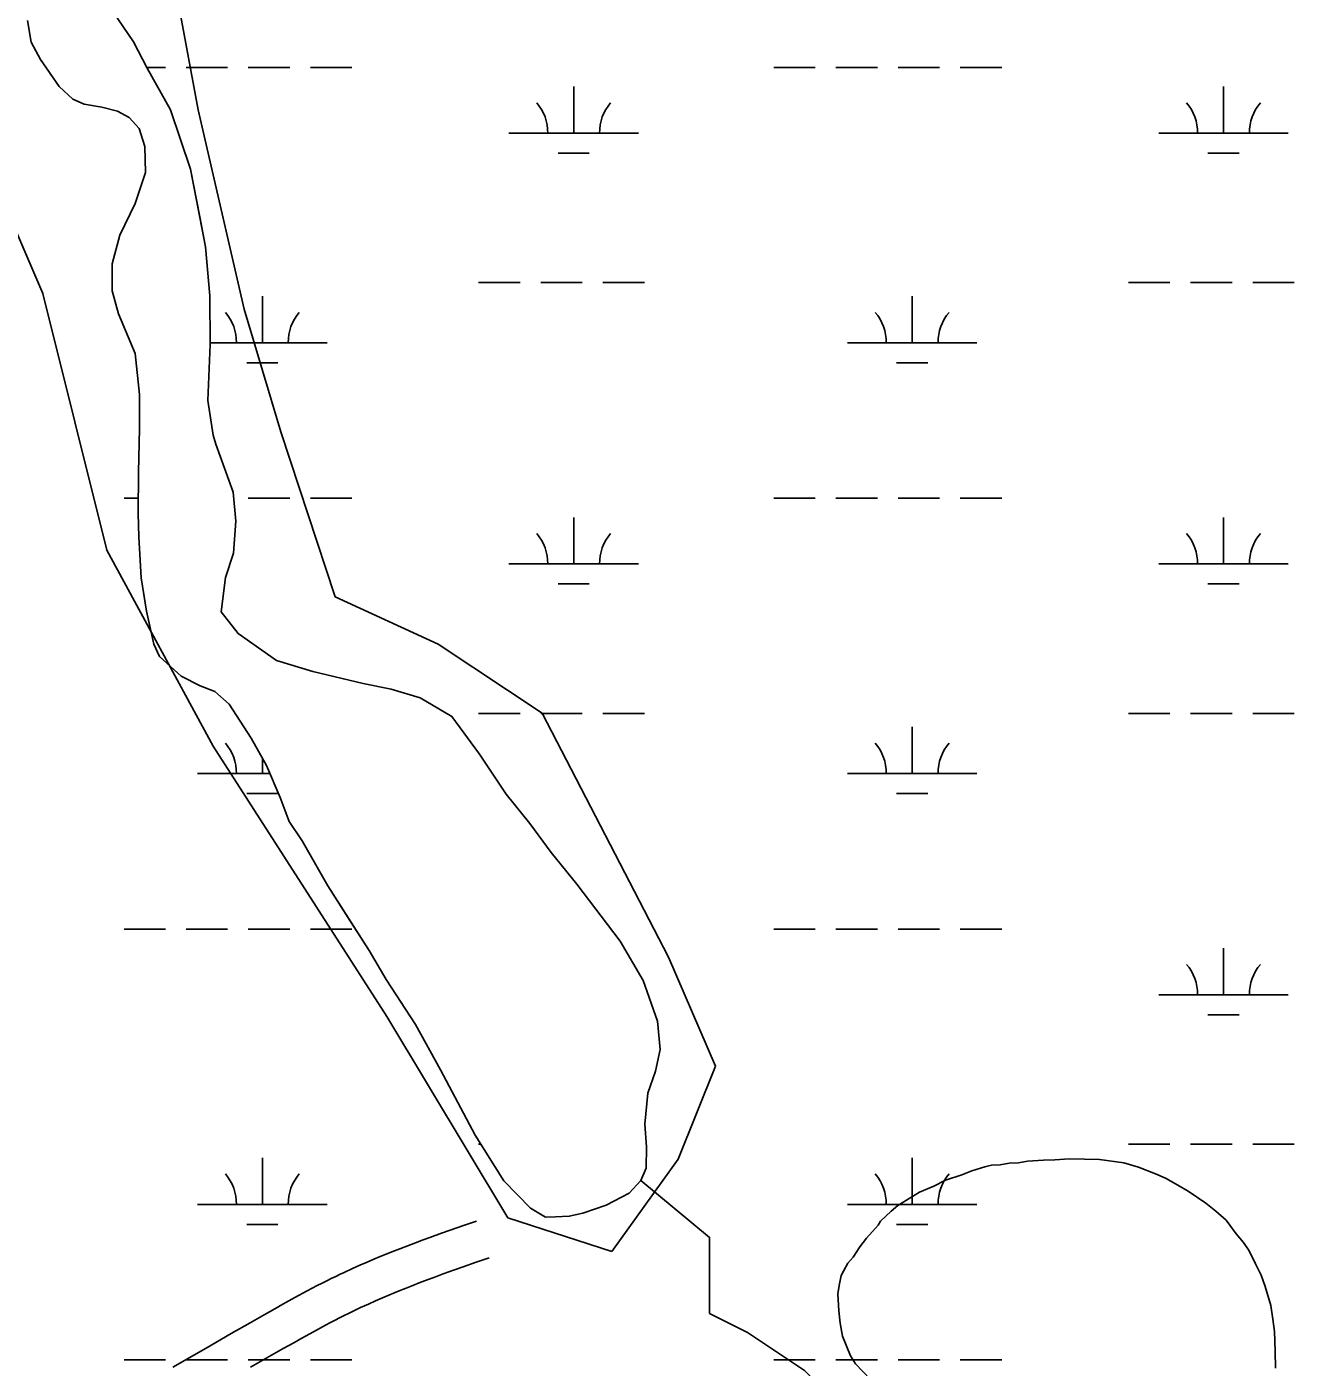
# Model space of a CAD drawing. Extents: x 3177185 to 3215018, y 812988 to 838321.
# Drawn here: x 3189536 to 3190515, y 823203 to 824238 of the extents above; entities that cross this region are included whole.
import ezdxf

# ---------------------------------------------------------------- set-up
doc = ezdxf.new("R2010")
doc.units = 0
for name, color, linetype in [('V-ROAD-CNTR', 7, 'Continuous'), ('V-SITE-VEGE', 7, 'Continuous'), ('V-TOPO-SHOR', 7, 'Continuous'), ('V-WETL-SWMP', 7, 'Continuous')]:
    doc.layers.add(name, color=color, linetype=linetype)

msp = doc.modelspace()

# ---------------------------------------------------------------- linework, layer by layer
at = {"layer": 'V-ROAD-CNTR'}
for points in [[(3189648.509666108, 823202.9215667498), (3189674.1776147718, 823217.729537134), (3189693.472576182, 823228.8585148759), (3189708.004547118, 823237.18149823), (3189718.9475252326, 823243.3944858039), (3189727.18350876, 823248.028476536), (3189733.3884963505, 823251.4924696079), (3189742.7094777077, 823256.6464593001), (3189752.087458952, 823261.764449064), (3189756.037451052, 823263.8804448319), (3189759.886443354, 823265.8974407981), (3189763.624435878, 823267.8184369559), (3189767.260428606, 823269.648433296), (3189770.7874215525, 823271.3914298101), (3189774.2134147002, 823273.0544264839), (3189777.540408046, 823274.640423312), (3189780.7874015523, 823276.1654202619), (3189787.0393890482, 823279.0344145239), (3189792.941377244, 823281.6644092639), (3189798.489366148, 823284.0754044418), (3189803.706355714, 823286.290400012), (3189808.606345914, 823288.327395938), (3189813.2093367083, 823290.2073921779), (3189817.532328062, 823291.94138871), (3189821.605319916, 823293.55138549), (3189829.211304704, 823296.498379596), (3189835.8982913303, 823299.0313745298), (3189841.7582796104, 823301.212370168), (3189846.902269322, 823303.0983663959), (3189855.8792513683, 823306.338359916), (3189862.642237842, 823308.74135511), (3189872.77321758, 823312.2923480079), (3189882.902197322, 823315.802340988)], [(3189708.422546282, 823202.8485668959), (3189722.864517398, 823211.12155035), (3189733.707495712, 823217.2765380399), (3189741.851479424, 823221.8585288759), (3189747.9584672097, 823225.2685220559), (3189757.15344882, 823230.352511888), (3189766.3574304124, 823235.3745018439), (3189770.085422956, 823237.372497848), (3189773.704415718, 823239.2694940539), (3189777.2264086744, 823241.0784904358), (3189780.6484018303, 823242.8024869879), (3189783.981395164, 823244.4474836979), (3189787.221388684, 823246.020480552), (3189790.372382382, 823247.5244775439), (3189793.4173762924, 823248.9534746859), (3189799.401364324, 823251.6984691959), (3189805.027353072, 823254.20646418), (3189810.331342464, 823256.5114595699), (3189815.326332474, 823258.632455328), (3189820.034323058, 823260.5894514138), (3189824.4633142, 823262.397447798), (3189828.632305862, 823264.0694444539), (3189832.5412980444, 823265.6154413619), (3189839.945283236, 823268.4844356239), (3189846.442270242, 823270.945430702), (3189852.1542588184, 823273.070426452), (3189857.15824881, 823274.90642278), (3189865.99323114, 823278.094416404), (3189872.626217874, 823280.45141169), (3189882.6471978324, 823283.964404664), (3189892.724177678, 823287.4563976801)]]:
    msp.add_lwpolyline(points, dxfattribs=at)
at = {"layer": 'V-SITE-VEGE'}
for p, q in [((3189668.038, 824173.899), (3189637.576, 824337.01)), ((3189466.596, 824221.187), (3189548.09, 824032.081)), ((3189703.419, 824019.8749999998), (3189668.038, 824173.899)), ((3189548.09, 824032.081), (3189597.377, 823833.943)), ((3189731.921, 823925.346), (3189703.419, 824019.8749999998)), ((3189773.653, 823797.8979999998), (3189731.921, 823925.346)), ((3189597.377, 823833.943), (3189679.65, 823682.623)), ((3189853.355, 823761.35), (3189773.653, 823797.898)), ((3189933.723, 823708.006), (3189853.355, 823761.35)), ((3190031.316, 823519.5650000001), (3189933.723, 823708.006)), ((3189679.65, 823682.623), (3189813.591, 823473.8169999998)), ((3190067.537, 823435.517), (3190031.316, 823519.5650000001)), ((3189813.591, 823473.8169999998), (3189907.049, 823318.275)), ((3190038.701, 823363.4969999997), (3190067.537, 823435.517)), ((3189987.472, 823292.2229999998), (3190038.701, 823363.4969999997)), ((3190265.505, 823354.633), (3190257.6920000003, 823351.576)), ((3190275.599, 823357.6460000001), (3190265.505, 823354.633)), ((3190280.644, 823358.9280000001), (3190275.599, 823357.6460000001)), ((3190287.4960000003, 823359.2639999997), (3190280.644, 823358.9280000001)), ((3190294.363, 823360.5089999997), (3190287.4960000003, 823359.2639999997)), ((3190301.6720000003, 823360.837), (3190294.363, 823360.509)), ((3190308.539, 823362.086), (3190301.6720000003, 823360.837)), ((3190320.876, 823362.7799999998), (3190308.539, 823362.0859999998)), ((3190329.554, 823363.084), (3190320.876, 823362.78)), ((3190340.9760000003, 823363.7939999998), (3190329.554, 823363.0839999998)), ((3190364.247, 823363.383), (3190340.9760000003, 823363.7939999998)), ((3190382.915, 823360.7710000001), (3190364.247, 823363.3830000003)), ((3190394.265, 823357.3759999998), (3190382.915, 823360.7709999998)), ((3190407.407, 823352.1229999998), (3190394.265, 823357.3759999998)), ((3190245.291, 823347.232), (3190236.083, 823342.831)), ((3190257.6920000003, 823351.576), (3190245.291, 823347.232)), ((3190415.107, 823348.7929999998), (3190407.407, 823352.1229999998)), ((3190424.602, 823343.6009999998), (3190415.107, 823348.7929999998)), ((3190225.044, 823338.006), (3190208.433, 823327.801)), ((3190236.083, 823342.8309999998), (3190225.044, 823338.006)), ((3190432.732, 823338.893), (3190424.602, 823343.6009999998)), ((3190446.261, 823329.525), (3190432.732, 823338.893)), ((3190203.3340000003, 823323.328), (3190194.984, 823315.715)), ((3190208.433, 823327.801), (3190203.3340000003, 823323.328)), ((3190453.913, 823323.457), (3190446.261, 823329.525)), ((3190462.006, 823316.4669999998), (3190453.913, 823323.457)), ((3189907.049, 823318.275), (3189987.472, 823292.2229999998)), ((3190194.984, 823315.715), (3190193.102, 823312.5530000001)), ((3190469.576, 823305.8359999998), (3190462.006, 823316.4669999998)), ((3190184.254, 823302.6699999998), (3190179.114, 823295.9130000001)), ((3190193.102, 823312.5530000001), (3190184.254, 823302.6699999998)), ((3190475.396, 823299.344), (3190469.576, 823305.8359999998)), ((3190179.114, 823295.9130000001), (3190173.951, 823287.791)), ((3190479.842, 823292.8740000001), (3190475.396, 823299.344)), ((3190484.684, 823282.7469999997), (3190479.842, 823292.8740000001)), ((3190169.765, 823283.3), (3190166.455, 823276.9670000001)), ((3190173.951, 823287.791), (3190169.765, 823283.3)), ((3190489.093, 823273.998), (3190484.684, 823282.7469999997)), ((3190164.573, 823273.807), (3190163.068, 823266.0739999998)), ((3190166.455, 823276.9670000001), (3190164.573, 823273.807)), ((3190492.134, 823265.2709999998), (3190489.093, 823273.998)), ((3190163.068, 823266.0739999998), (3190162.042, 823259.7029999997)), ((3190496.4390000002, 823250.5889999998), (3190492.134, 823265.2709999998)), ((3190162.042, 823259.7029999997), (3190162.722, 823246.454)), ((3190162.722, 823246.454), (3190163.92, 823236.8489999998)), ((3190498.078, 823240.0619999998), (3190496.4390000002, 823250.5889999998)), ((3190163.92, 823236.8489999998), (3190165.566, 823226.779)), ((3190499.278, 823230.4569999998), (3190498.078, 823240.0619999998)), ((3190499.923, 823215.384), (3190499.278, 823230.4569999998)), ((3190165.566, 823226.779), (3190171.69, 823211.6069999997)), ((3190171.69, 823211.6069999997), (3190175.69, 823205.603)), ((3190500.144, 823202.1429999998), (3190499.923, 823215.384)), ((3190175.69, 823205.603), (3190187.345, 823193.53))]:
    msp.add_line(p, q, dxfattribs=at)
at = {"layer": 'V-TOPO-SHOR'}
msp.add_line((3189675.345, 823949.549), (3189677.325, 823992.7490000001), dxfattribs=at)
for points in [[(3189677.325, 823992.7490000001), (3189677.022, 824030.269), (3189673.688, 824068.175), (3189669.187, 824091.301), (3189662.059, 824128.077), (3189646.613, 824173.9670000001), (3189628.487, 824206.216), (3189617.915, 824226.324), (3189598.2660000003, 824255.547)], [(3189536.0870000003, 824242.786), (3189539.085, 824226.105), (3189546.259, 824212.8250000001), (3189560.62, 824191.9500000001), (3189571.21, 824182.077), (3189579.92, 824178.269), (3189593.56, 824175.9670000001), (3189605.68, 824172.912), (3189614.765, 824167.968), (3189622.328, 824159.6140000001), (3189626.848, 824145.581), (3189627.186, 824125.495), (3189619.18, 824101.635), (3189607.384, 824077.025), (3189601.654, 824055.056), (3189601.613, 824034.209), (3189606.503, 824016.387), (3189619.328, 823985.6630000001), (3189622.674, 823954.202), (3189622.623, 823928.0530000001), (3189621.796, 823893.946), (3189621.732, 823862.109), (3189622.074, 823844.2980000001), (3189623.907, 823812.458), (3189626.1520000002, 823798.052), (3189628.024, 823786.68), (3189633.6580000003, 823761.274), (3189638.186, 823751.792)], [(3189638.186, 823751.792), (3189654.83, 823736.6), (3189669.596, 823728.9890000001), (3189680.958, 823724.797), (3189691.93, 823714.922), (3189708.93, 823688.738), (3189720.636, 823667.49), (3189731.2, 823642.834), (3189738.362, 823624.251), (3189748.186, 823609.4500000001), (3189768.201, 823574.544), (3189785.58, 823547.221), (3189799.9390000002, 823524.833), (3189813.157, 823502.446), (3189835.826, 823467.534), (3189855.086, 823432.627), (3189881.892, 823382.169), (3189904.18, 823346.878), (3189924.605, 823325.613), (3189936.34, 823318.769), (3189943.92, 823319.131), (3189954.532, 823319.49), (3189965.147, 823321.743), (3189982.973, 823328.1510000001), (3190000.805, 823337.209), (3190009.918, 823347.046), (3190014.107, 823356.511), (3190014.139, 823373.186), (3190013.038, 823390.623), (3190015.36, 823414.4940000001), (3190021.08, 823431.5380000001), (3190024.904, 823448.2050000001), (3190022.673, 823470.1900000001), (3190011.745, 823501.6680000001), (3189993.9930000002, 823532.023), (3189960.353, 823576.0530000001), (3189940.694, 823600.348), (3189924.062, 823622.741), (3189905.917, 823645.517), (3189885.136, 823676.255), (3189863.97, 823705.48), (3189839.365, 823719.931), (3189817.017, 823726.419), (3189795.423, 823731.011), (3189756.407, 823740.186), (3189728.38, 823748.579), (3189698.86, 823769.482), (3189685.63, 823786.184), (3189689.093, 823812.706), (3189695.194, 823831.643), (3189697.14, 823856.275), (3189694.909, 823878.639), (3189681.72, 823915.806), (3189679.4590000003, 823922.632), (3189675.345, 823949.549)], [(3190239.663, 823016.386), (3190209.7698399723, 823112.418788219), (3190180.4195886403, 823156.444165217), (3190136.394211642, 823200.4695422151), (3190092.368834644, 823229.8197935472), (3190063.018583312, 823244.4949192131), (3190063.018583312, 823303.1954218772), (3190009.918, 823347.046)]]:
    msp.add_lwpolyline(points, dxfattribs=at)
at = {"layer": 'V-WETL-SWMP'}
for p, q in [((3189628.2673432, 824206.6296245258), (3189642.688479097, 824206.6296245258)), ((3189658.6884686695, 824206.6296245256), (3189690.688447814, 824206.6296245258)), ((3189706.6884373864, 824206.6296245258), (3189738.688416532, 824206.6296245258)), ((3189754.6884061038, 824206.6296245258), (3189786.688385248, 824206.6296245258)), ((3190112.596172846, 824206.6296245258), (3190144.5961519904, 824206.6296245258)), ((3190160.596141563, 824206.6296245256), (3190192.5961207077, 824206.6296245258)), ((3190208.59611028, 824206.6296245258), (3190240.596089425, 824206.6296245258)), ((3190256.596078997, 824206.6296245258), (3190288.596058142, 824206.6296245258)), ((3189958.004327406, 824155.8876464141), (3189958.0042892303, 824191.8876308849)), ((3190459.9120002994, 824155.8876464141), (3190459.911962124, 824191.8876308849)), ((3189908.0043599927, 824155.8876464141), (3190008.00429482, 824155.8876464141)), ((3190409.912032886, 824155.8876464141), (3190509.9119677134, 824155.8876464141)), ((3189946.0043515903, 824140.4566530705), (3189970.004335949, 824140.4566530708)), ((3190447.9120244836, 824140.4566530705), (3190471.9120088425, 824140.4566530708)), ((3189884.596497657, 824040.4556962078), (3189916.5964768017, 824040.4556962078)), ((3189932.5964663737, 824040.455696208), (3189964.5964455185, 824040.4556962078)), ((3189980.596435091, 824040.455696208), (3190012.596414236, 824040.4556962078)), ((3190386.5041705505, 824040.4556962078), (3190418.504149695, 824040.4556962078)), ((3190434.504139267, 824040.455696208), (3190466.5041184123, 824040.4556962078)), ((3190482.5041079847, 824040.455696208), (3190514.504087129, 824040.4556962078)), ((3189717.5326557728, 823994.0257162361), (3189717.532617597, 824030.0257007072)), ((3190219.4403286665, 823994.0257162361), (3190219.44029049, 824030.0257007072)), ((3189677.314679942, 823994.0257162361), (3189767.5326231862, 823994.0257162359)), ((3190169.440361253, 823994.0257162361), (3190269.4402960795, 823994.0257162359)), ((3189705.532679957, 823978.5947228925), (3189729.5326643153, 823978.5947228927)), ((3190207.4403528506, 823978.5947228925), (3190231.440337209, 823978.5947228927)), ((3189610.6888527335, 823873.9547680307), (3189621.7549669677, 823873.9547680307)), ((3189706.6887901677, 823873.9547680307), (3189738.688769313, 823873.9547680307)), ((3189754.688758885, 823873.9547680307), (3189786.6887380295, 823873.9547680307)), ((3190112.596525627, 823873.9547680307), (3190144.5965047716, 823873.9547680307)), ((3190160.5964943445, 823873.9547680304), (3190192.596473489, 823873.9547680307)), ((3190208.5964630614, 823873.9547680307), (3190240.5964422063, 823873.9547680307)), ((3190256.5964317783, 823873.9547680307), (3190288.596410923, 823873.9547680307)), ((3189958.0046801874, 823823.2127899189), (3189958.0046420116, 823859.2127743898)), ((3190459.9123530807, 823823.2127899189), (3190459.9123149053, 823859.2127743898)), ((3189908.004712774, 823823.2127899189), (3190008.0046476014, 823823.2127899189)), ((3190409.912385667, 823823.2127899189), (3190509.9123204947, 823823.2127899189)), ((3189946.0047043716, 823807.7817965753), (3189970.0046887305, 823807.7817965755)), ((3190447.912377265, 823807.7817965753), (3190471.9123616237, 823807.7817965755)), ((3189884.596850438, 823707.7808397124), (3189916.596829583, 823707.7808397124)), ((3189932.596819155, 823707.7808397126), (3189964.5967983, 823707.7808397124)), ((3189980.5967878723, 823707.7808397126), (3190012.596767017, 823707.7808397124)), ((3190386.5045233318, 823707.7808397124), (3190418.504502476, 823707.7808397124)), ((3190434.504492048, 823707.7808397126), (3190466.5044711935, 823707.7808397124)), ((3190482.504460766, 823707.7808397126), (3190514.5044399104, 823707.7808397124)), ((3190219.4406814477, 823661.3508597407), (3190219.4406432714, 823697.3508442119)), ((3189717.533008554, 823661.3508597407), (3189717.5329960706, 823673.1229347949)), ((3189667.5330411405, 823661.3508597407), (3189723.2662628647, 823661.3508597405)), ((3190169.4407140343, 823661.3508597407), (3190269.440648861, 823661.3508597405)), ((3189705.533032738, 823645.9198663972), (3189729.5330170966, 823645.9198663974)), ((3190207.440705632, 823645.9198663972), (3190231.4406899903, 823645.9198663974)), ((3189610.689205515, 823541.2799115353), (3189642.6891846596, 823541.2799115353)), ((3189658.689174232, 823541.2799115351), (3189690.6891533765, 823541.2799115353)), ((3189706.689142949, 823541.2799115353), (3189738.6891220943, 823541.2799115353)), ((3189754.6891116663, 823541.2799115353), (3189786.6890908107, 823541.2799115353)), ((3190112.5968784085, 823541.2799115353), (3190144.596857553, 823541.2799115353)), ((3190160.596847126, 823541.2799115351), (3190192.59682627, 823541.2799115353)), ((3190208.5968158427, 823541.2799115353), (3190240.5967949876, 823541.2799115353)), ((3190256.59678456, 823541.2799115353), (3190288.5967637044, 823541.2799115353)), ((3190459.912705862, 823490.5379334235), (3190459.9126676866, 823526.5379178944)), ((3190409.9127384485, 823490.5379334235), (3190509.912673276, 823490.5379334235)), ((3190447.9127300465, 823475.10694008), (3190471.912714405, 823475.1069400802)), ((3189884.5972032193, 823375.105983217), (3189886.35183907, 823375.105983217)), ((3190386.504876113, 823375.105983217), (3190418.5048552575, 823375.105983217)), ((3190434.5048448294, 823375.1059832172), (3190466.504823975, 823375.105983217)), ((3190482.5048135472, 823375.1059832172), (3190514.5047926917, 823375.105983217)), ((3189717.5333613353, 823328.6760032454), (3189717.5333231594, 823364.6759877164)), ((3190219.441034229, 823328.6760032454), (3190219.4409960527, 823364.6759877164)), ((3189667.533393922, 823328.6760032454), (3189767.533328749, 823328.6760032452)), ((3190169.4410668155, 823328.6760032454), (3190269.4410016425, 823328.6760032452)), ((3189705.5333855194, 823313.2450099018), (3189729.533369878, 823313.245009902)), ((3190207.441058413, 823313.2450099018), (3190231.4410427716, 823313.245009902)), ((3189610.6895582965, 823208.6050550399), (3189642.689537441, 823208.6050550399)), ((3189658.6895270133, 823208.6050550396), (3189690.6895061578, 823208.6050550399)), ((3189706.6894957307, 823208.6050550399), (3189738.6894748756, 823208.6050550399)), ((3189754.6894644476, 823208.6050550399), (3189786.689443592, 823208.6050550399)), ((3190112.5972311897, 823208.6050550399), (3190144.597210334, 823208.6050550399)), ((3190160.597199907, 823208.6050550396), (3190192.5971790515, 823208.6050550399)), ((3190208.597168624, 823208.6050550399), (3190240.597147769, 823208.6050550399)), ((3190256.5971373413, 823208.6050550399), (3190288.5971164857, 823208.6050550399))]:
    msp.add_line(p, q, dxfattribs=at)
for points in [[(3189738.362, 823624.251), (3189748.186, 823609.4500000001), (3189768.202, 823574.5430000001), (3189799.938, 823524.832), (3189813.157, 823502.446), (3189835.827, 823467.533), (3189855.085, 823432.628), (3189881.892, 823382.169), (3189904.181, 823346.878), (3189924.6040000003, 823325.6140000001), (3189936.339, 823318.769), (3189943.919, 823319.132), (3189954.532, 823319.49), (3189965.148, 823321.743), (3189982.973, 823328.15), (3190000.804, 823337.21), (3190009.919, 823347.045), (3190014.107, 823356.511), (3190014.14, 823373.187), (3190013.038, 823390.622), (3190015.36, 823414.4940000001), (3190021.079, 823431.537), (3190024.903, 823448.2050000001), (3190022.673, 823470.1900000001), (3190011.745, 823501.6680000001), (3189993.994, 823532.023), (3189960.352, 823576.0530000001), (3189940.694, 823600.348), (3189924.063, 823622.741), (3189905.917, 823645.517), (3189885.1350000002, 823676.256), (3189863.97, 823705.481), (3189839.365, 823719.932), (3189817.018, 823726.419), (3189795.424, 823731.011), (3189756.407, 823740.185), (3189728.379, 823748.579), (3189698.86, 823769.482), (3189685.629, 823786.184), (3189689.093, 823812.706), (3189695.1950000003, 823831.643), (3189697.139, 823856.274), (3189694.91, 823878.638), (3189681.72, 823915.806), (3189679.46, 823922.632), (3189675.345, 823949.5480000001), (3189677.326, 823992.7490000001), (3189677.023, 824030.269), (3189673.688, 824068.175), (3189662.059, 824128.078), (3189646.613, 824173.9670000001), (3189628.486, 824206.2170000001), (3189617.915, 824226.324), (3189598.2660000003, 824255.546)], [(3189536.0870000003, 824242.785), (3189539.085, 824226.104), (3189546.259, 824212.8250000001), (3189560.619, 824191.951), (3189571.211, 824182.077), (3189579.92, 824178.269), (3189593.559, 824175.968), (3189605.68, 824172.912), (3189614.7660000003, 824167.9670000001), (3189622.329, 824159.6140000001), (3189626.849, 824145.582), (3189627.187, 824125.495), (3189619.181, 824101.635), (3189607.383, 824077.024), (3189601.654, 824055.055), (3189601.612, 824034.21), (3189606.503, 824016.388), (3189619.327, 823985.664), (3189622.6750000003, 823954.202), (3189622.623, 823928.052), (3189621.796, 823893.9450000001), (3189621.732, 823862.11), (3189622.075, 823844.297), (3189623.907, 823812.458), (3189628.024, 823786.679), (3189633.6580000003, 823761.275), (3189638.186, 823751.791), (3189654.8310000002, 823736.599), (3189669.597, 823728.9890000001), (3189680.958, 823724.797), (3189691.929, 823714.922), (3189708.931, 823688.738), (3189720.637, 823667.491), (3189731.199, 823642.835), (3189738.362, 823624.251)]]:
    msp.add_lwpolyline(points, dxfattribs=at)
for centre, radius, start, end in [((3189902.7614268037, 824156.3624493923), 35.24628790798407, 359.22817978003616, 40.77183811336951), ((3190013.247227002, 824156.3624493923), 35.24628790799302, 139.2281771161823, 180.77183544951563), ((3190404.6690996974, 824156.3624493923), 35.24628790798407, 359.22817978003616, 40.77183811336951), ((3190515.154899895, 824156.3624493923), 35.24628790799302, 139.2281771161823, 180.77183544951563), ((3189662.2897551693, 823994.5005192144), 35.24628790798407, 359.22817978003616, 40.77183811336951), ((3189772.775555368, 823994.5005192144), 35.24628790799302, 139.2281771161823, 180.77183544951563), ((3190164.197428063, 823994.5005192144), 35.24628790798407, 359.22817978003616, 40.77183811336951), ((3190274.683228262, 823994.5005192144), 35.24628790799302, 139.2281771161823, 180.77183544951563), ((3189902.761779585, 823823.6875928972), 35.24628790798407, 359.22817978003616, 40.77183811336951), ((3190013.247579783, 823823.6875928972), 35.24628790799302, 139.2281771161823, 180.77183544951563), ((3190404.6694524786, 823823.6875928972), 35.24628790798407, 359.22817978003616, 40.77183811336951), ((3190515.1552526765, 823823.6875928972), 35.24628790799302, 139.2281771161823, 180.77183544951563), ((3189662.2901079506, 823661.8256627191), 35.24628790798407, 359.22817978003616, 40.77183811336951), ((3190164.1977808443, 823661.8256627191), 35.24628790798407, 359.22817978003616, 40.77183811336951), ((3190274.683581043, 823661.8256627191), 35.24628790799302, 139.2281771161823, 180.77183544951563), ((3190404.66980526, 823491.0127364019), 35.24628790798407, 359.22817978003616, 40.77183811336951), ((3190515.1556054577, 823491.0127364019), 35.24628790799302, 139.2281771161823, 180.77183544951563), ((3189662.290460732, 823329.1508062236), 35.24628790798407, 359.22817978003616, 40.77183811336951), ((3189772.7762609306, 823329.1508062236), 35.24628790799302, 139.2281771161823, 180.77183544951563), ((3190164.1981336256, 823329.1508062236), 35.24628790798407, 359.22817978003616, 40.77183811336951), ((3190274.6839338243, 823329.1508062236), 35.24628790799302, 139.2281771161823, 180.77183544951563)]:
    msp.add_arc(centre, radius, start, end, dxfattribs=at)

doc.saveas('drawing.dxf')
